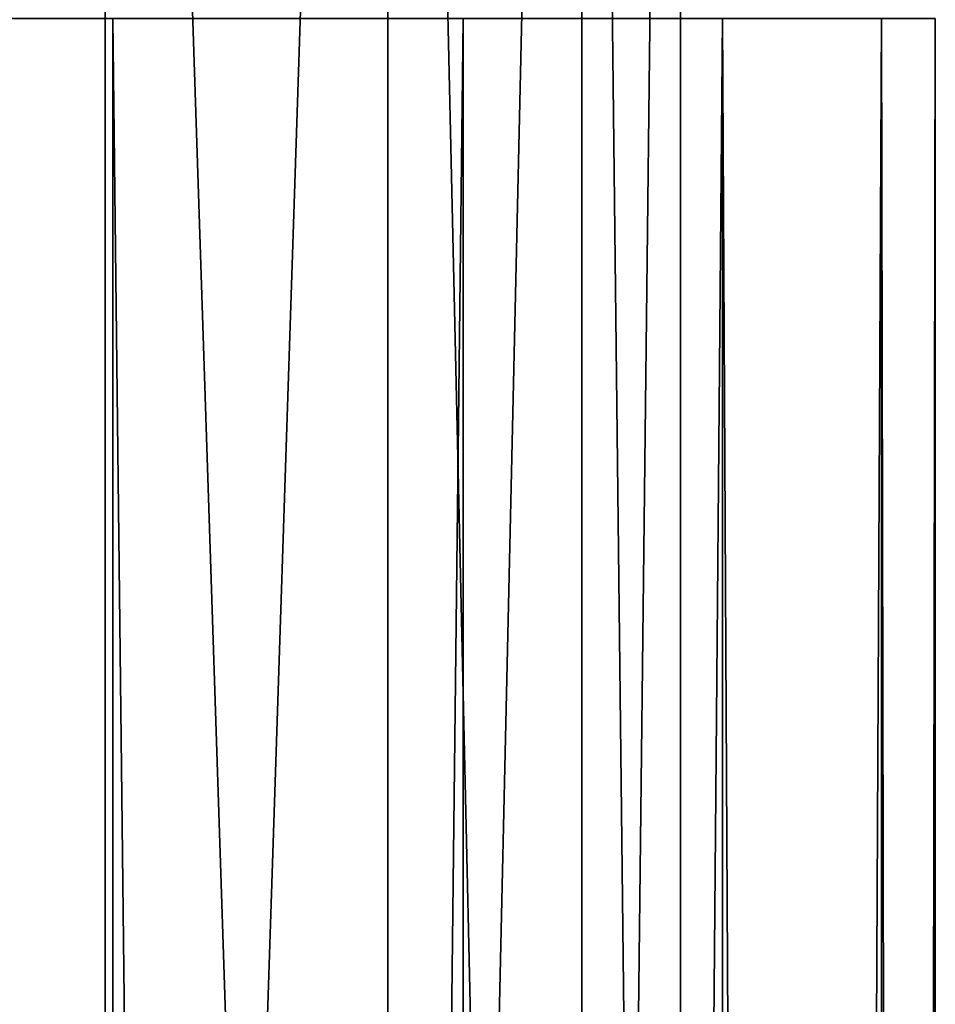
# Model space of a CAD drawing. Header units: metres. Extents: x -109 to 109, y -917 to 389.
# Tile 472 of 656: x 9.22 to 13, y -414.07 to -410.01. Entities that reach past the tile are written whole.
import ezdxf

# ---------------------------------------------------------------- set-up
doc = ezdxf.new("R2010")
doc.units = ezdxf.units.M
doc.layers.add('solid_24503124_XXX_01_SW0001_01', color=7, linetype='CONTINUOUS')

msp = doc.modelspace()

# ---------------------------------------------------------------- linework, layer by layer
at = {"layer": 'solid_24503124_XXX_01_SW0001_01'}
for points in [[(8.084348, -399, -391.381897), (8.084348, -434.5, -391.381897), (9.576207, -434.5, -393.018372)], [(9.576207, -399, -393.018372), (8.084348, -399, -391.381897), (9.576207, -434.5, -393.018372)], [(9.576207, -399, -407.481628), (9.576207, -434.5, -407.481628), (8.084348, -434.5, -409.118103)], [(8.084348, -399, -409.118103), (9.576207, -399, -407.481628), (8.084348, -434.5, -409.118103)], [(9.576207, -399, -393.018372), (9.576207, -434.5, -393.018372), (10.74196, -434.5, -394.901154)], [(10.74196, -399, -394.901154), (9.576207, -399, -393.018372), (10.74196, -434.5, -394.901154)], [(10.74196, -399, -405.598846), (10.74196, -434.5, -405.598846), (9.576207, -434.5, -407.481628)], [(9.576207, -399, -407.481628), (10.74196, -399, -405.598846), (9.576207, -434.5, -407.481628)], [(10.74196, -399, -394.901154), (10.74196, -434.5, -394.901154), (11.541907, -434.5, -396.966034)], [(11.541907, -399, -396.966034), (10.74196, -399, -394.901154), (11.541907, -434.5, -396.966034)], [(11.541907, -399, -403.533966), (11.541907, -434.5, -403.533966), (10.74196, -434.5, -405.598846)], [(10.74196, -399, -405.598846), (11.541907, -399, -403.533966), (10.74196, -434.5, -405.598846)], [(11.541907, -399, -396.966034), (11.541907, -434.5, -396.966034), (11.948811, -434.5, -399.142792)], [(11.948811, -399, -399.142792), (11.541907, -399, -396.966034), (11.948811, -434.5, -399.142792)], [(11.948811, -399, -401.357208), (11.948811, -434.5, -401.357208), (11.541907, -434.5, -403.533966)], [(11.541907, -399, -403.533966), (11.948811, -399, -401.357208), (11.541907, -434.5, -403.533966)], [(11.948811, -399, -399.142792), (11.948811, -434.5, -399.142792), (11.948811, -434.5, -401.357208)], [(11.948811, -399, -401.357208), (11.948811, -399, -399.142792), (11.948811, -434.5, -401.357208)], [(7.834188, -410, -10.374262), (9.606456, -535, -8.758754), (7.834196, -535, -10.374236)], [(9.607141, -410, -8.758013), (9.606456, -535, -8.758754), (7.834188, -410, -10.374262)], [(7.834294, -410, 10.374181), (7.834196, -535, 10.374236), (9.606456, -535, 8.758754)], [(7.834294, -410, 10.374181), (9.606456, -535, 8.758754), (9.607066, -410, 8.758096)], [(9.607066, -410, 8.758096), (9.606456, -535, 8.758754), (11.053084, -535, 6.843201)], [(11.052779, -410, -6.843673), (11.053084, -535, -6.843201), (9.606456, -535, -8.758754)], [(11.052779, -410, -6.843673), (9.606456, -535, -8.758754), (9.607141, -410, -8.758013)], [(9.607066, -410, 8.758096), (11.053084, -535, 6.843201), (11.052835, -410, 6.84358)], [(12.122142, -410, -4.696133), (11.053084, -535, -6.843201), (11.052779, -410, -6.843673)], [(11.052835, -410, 6.84358), (11.053084, -535, 6.843201), (12.122123, -410, 4.696183)], [(12.122123, -410, 4.696183), (11.053084, -535, 6.843201), (12.122266, -535, 4.695816)], [(12.122142, -410, -4.696133), (12.122266, -535, -4.695816), (11.053084, -535, -6.843201)], [(12.122123, -410, 4.696183), (12.122266, -535, 4.695816), (12.778495, -535, 2.389471)], [(12.122123, -410, 4.696183), (12.778495, -535, 2.389471), (12.778644, -410, 2.388729)], [(12.778636, -410, -2.388776), (12.122266, -535, -4.695816), (12.122142, -410, -4.696133)], [(12.778636, -410, -2.388776), (12.778495, -535, -2.389471), (12.122266, -535, -4.695816)], [(12.778644, -410, 2.388729), (12.778495, -535, 2.389471), (13, -535)], [(13, -410), (13, -535), (12.778495, -535, -2.389471)], [(12.778636, -410, -2.388776), (13, -410), (12.778495, -535, -2.389471)], [(12.778644, -410, 2.388729), (13, -535), (13, -410)]]:
    msp.add_3dface(points, dxfattribs=at)

doc.saveas('drawing.dxf')
